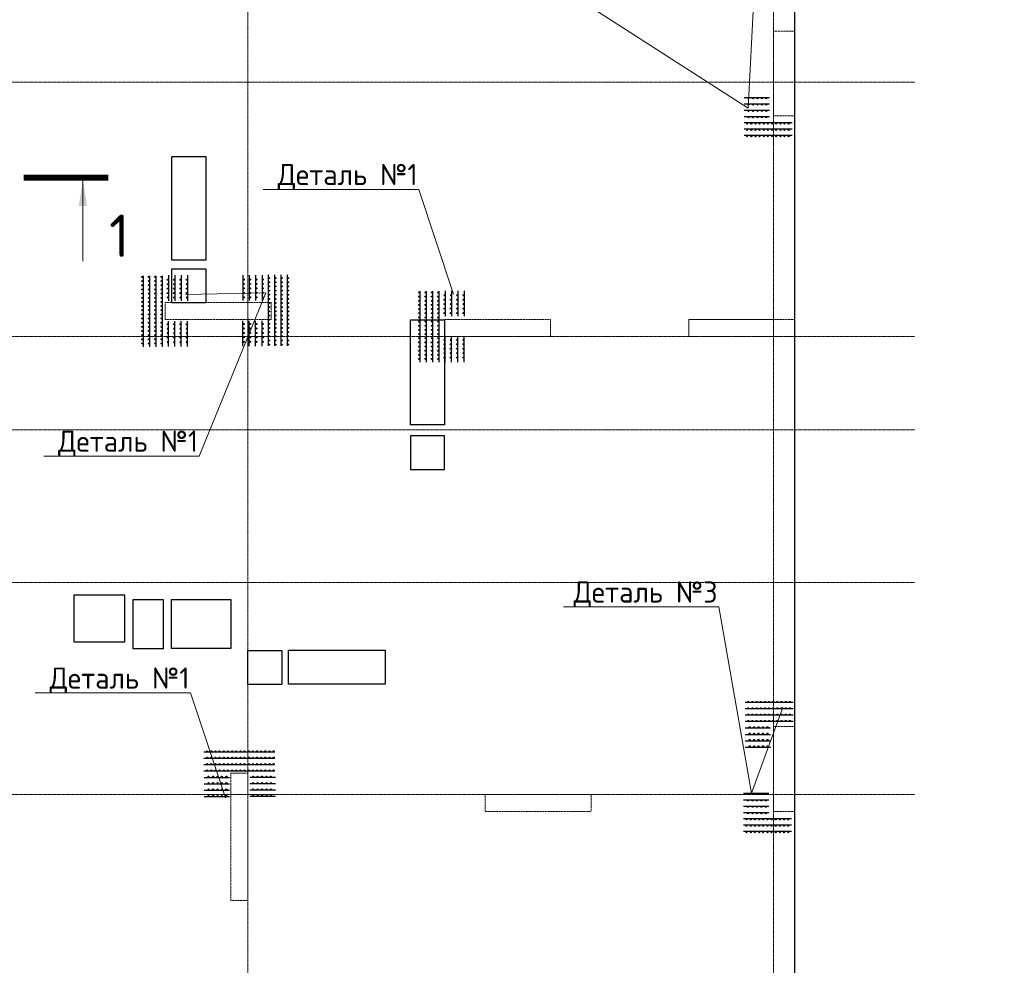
# Model space of a CAD drawing. Header units: millimetres. Extents: x -42044588 to 856694, y -806701 to 941911.
# Tile 454 of 656: x 236320 to 247931, y -428340 to -417190. Entities that reach past the tile are written whole.
import ezdxf
from ezdxf import colors
from ezdxf.entities.mleader import LeaderData, LeaderLine
from ezdxf.math import Vec2, Vec3

# ---------------------------------------------------------------- set-up
doc = ezdxf.new("R2010")
doc.units = ezdxf.units.MM
for name, pattern in [('______5', [1100, 800, -100, 100, -100]), ('DASHED', [7, 5, -2, 0]), ('осевая', [50.8, 31.75, -6.35, 6.35, -6.35])]:
    doc.linetypes.add(name, pattern=pattern)
doc.layers.add('0 @ 100', color=7, linetype='Continuous')
doc.layers.add('Колонна_ бетон', color=7, linetype='Continuous', lineweight=50, true_color=0xb4b496)
for name, color, linetype, lineweight in [('Оси', 40, '______5', 18), ('осн.сетка', 4, 'Continuous', 60), ('Перекрытие ж_бетон', 1, 'Continuous', 30), ('подоснова', 151, 'Continuous', 5), ('размер', 1, 'Continuous', 25), ('РАЗМЕРЫ', 1, 'Continuous', 9), ('СТЕНЫ', 3, 'Continuous', 30), ('Узлы', 7, 'Continuous', 0)]:
    doc.layers.add(name, color=color, linetype=linetype, lineweight=lineweight)
doc.styles.add('GOST-2.304_Type-B', font='GOST_Common.ttf')
doc.styles.add('ГОСТ', font='GOST_Common.ttf')

# ---------------------------------------------------------------- blocks, each defined once
blk = doc.blocks.new('оси блок 2')
at = {"layer": 'Оси', "color": 16, "linetype": 'осевая', "lineweight": 0, "ltscale": 0.25, "transparency": 33554687}
for p, q in [((-45104.7, -322543), (-45104.7, -347914.1)), ((-38904.7, -322543), (-38904.7, -347914.1)), ((-89822.3, -329401.3), (-37238.5, -329401.3)), ((-89822.3, -332401.3), (-37238.5, -332401.3)), ((-89822.3, -333501.3), (-37238.5, -333501.3)), ((-89822.3, -335301.3), (-37238.5, -335301.3)), ((-89822.3, -337801.3), (-37238.5, -337801.3))]:
    blk.add_line(p, q, dxfattribs=at)
blk = doc.blocks.new('подложка стн 1-го этажа')
at = {"layer": 'Колонна_ бетон', "color": 252, "linetype": 'DASHED', "lineweight": 0, "ltscale": 0.5, "true_color": 0x939598, "transparency": 33554687}
for p, q in [((47669, 20412, -200), (47669, 20212, -200)), ((48919, 20412, -200), (47669, 20412, -200)), ((47669, 20412, -200), (47669, 20412, -200)), ((48919, 20412, -200), (48919, 20412, -200)), ((48919, 20212, -200), (48919, 20412, -200)), ((47669, 20212, -200), (47669, 20212, -200)), ((48919, 20212, -200), (47669, 20212, -200)), ((48919, 20212, -200), (48919, 20212, -200)), ((50964, 20212, -200), (50964, 20012, -200)), ((50964, 20212, -200), (50964, 20212, -200)), ((52214, 20212, -200), (50964, 20212, -200)), ((52214, 20212, -200), (52214, 20012, -200)), ((52214, 20212, -200), (52214, 20212, -200)), ((50964, 20012, -200), (50964, 20012, -200)), ((50964, 20012, -200), (52214, 20012, -200)), ((52214, 20012, -200), (52214, 20012, -200)), ((48644, 14862, -200), (48444, 14862, -200)), ((48444, 14862, -200), (48444, 14862, -200)), ((48444, 13362, -200), (48444, 14862, -200)), ((48644, 14862, -200), (48644, 14862, -200)), ((48644, 14862, -200), (48644, 13362, -200)), ((51444, 14412, -200), (51444, 14612, -200)), ((51444, 14612, -200), (51444, 14612, -200)), ((51444, 14612, -200), (52694, 14612, -200)), ((52694, 14612, -200), (52694, 14412, -200)), ((52694, 14612, -200), (52694, 14612, -200)), ((51444, 14412, -200), (51444, 14412, -200)), ((52694, 14412, -200), (51444, 14412, -200)), ((52694, 14412, -200), (52694, 14412, -200)), ((48444, 13362, -200), (48644, 13362, -200)), ((48444, 13362, -200), (48444, 13362, -200)), ((48644, 13362, -200), (48644, 13362, -200))]:
    blk.add_line(p, q, dxfattribs=at)
for points, elevation in [([(54844, 23612), (55094, 23612), (55094, 22612), (54844, 22612)], -360), ([(54844, 23612), (55094, 23612), (55094, 22612), (54844, 22612)], -560), ([(55094, 20212), (53844, 20212), (53844, 20012), (55094, 20012)], -560), ([(54844, 15412), (55094, 15412), (55094, 14412), (54844, 14412)], -560)]:
    blk.add_lwpolyline(points, close=True, dxfattribs=dict(at, elevation=elevation))
at = {"layer": 'СТЕНЫ', "color": 252, "linetype": 'DASHED', "lineweight": 0, "ltscale": 0.5, "true_color": 0x939598, "transparency": 33554687}
for p, q in [((53844, 20212, -200), (54844, 20212, -200)), ((53844, 20012, -200), (53844, 20212, -200)), ((53844, 20212, -200), (53844, 20212, -200)), ((54844, 20212, -200), (54844, 20212, -200)), ((53844, 20012, -200), (53844, 20012, -200)), ((53844, 20012, -200), (54844, 20012, -200)), ((54844, 20012, -200), (54844, 20012, -200))]:
    blk.add_line(p, q, dxfattribs=at)
blk = doc.blocks.new('цукцкц')
at = {"layer": 'Перекрытие ж_бетон'}
for points in [[(-259016, -608430), (-259596, -608430), (-259596, -608079), (-259016, -608079)], [(-259616, -609830), (-260016, -609830), (-260016, -609430), (-259616, -609430)]]:
    blk.add_lwpolyline(points, close=True, dxfattribs=at)
at = {"layer": 'Перекрытие ж_бетон', "elevation": 4500}
blk.add_lwpolyline([(-255116, -608534), (-255116, -608933), (-255516, -608933), (-255516, -608534)], close=True, dxfattribs=at)
blk = doc.blocks.new('отв +6900')
at = {"layer": 'Перекрытие ж_бетон', "color": 1}
for points in [[(-226157, -172199), (-225757, -172199), (-225757, -173419), (-226157, -173419)], [(-223341, -174121), (-222941, -174121), (-222941, -175361), (-223341, -175361)], [(-226711, -177919), (-226711, -177369), (-227311, -177369), (-227311, -177919)], [(-226161, -177999), (-226161, -177419), (-225461, -177419), (-225461, -177999)], [(-224781, -178419), (-224781, -178019), (-223641, -178019), (-223641, -178419)]]:
    blk.add_lwpolyline(points, close=True, dxfattribs=at)
at = {"layer": 'РАЗМЕРЫ', "color": 1, "lineweight": 30}
blk.add_lwpolyline([(-222941, -175489), (-223341, -175489), (-223341, -175889), (-222941, -175889)], close=True, dxfattribs=at)
at = {"color": 1, "rotation": 90}
blk.add_blockref('цукцкц', (-834690, 81595), dxfattribs=at)
blk = doc.blocks.new('деталь 1')
at = {"layer": 'осн.сетка', "color": 3, "lineweight": 25, "ltscale": 100}
for points in [[(263119, 23421), (263119, 20072)], [(263419, 23421), (263419, 20072)], [(263719, 23421), (263719, 20072)], [(264019, 23421), (264019, 20072)], [(264319, 23444), (264319, 22244)], [(264619, 23444), (264619, 22244)], [(264919, 23444), (264919, 22244)], [(265219, 23444), (265219, 22244)], [(264319, 20081), (264319, 21281)], [(264619, 20081), (264619, 21281)], [(264919, 20081), (264919, 21281)], [(265219, 20081), (265219, 21281)]]:
    blk.add_lwpolyline(points, dxfattribs=at)
at = {"layer": 'размер', "lineweight": 25, "ltscale": 2}
for centre, radius in [((263087, 23363), 25.2), ((263387, 23363), 25.2), ((263687, 23363), 25.2), ((263987, 23363), 25.2), ((264285, 23234), 27), ((264585, 23234), 27), ((264885, 23234), 27), ((265185, 23234), 27), ((263087, 23167), 25.2), ((263087, 22971), 25.2), ((263087, 22775), 25.2), ((263387, 23167), 25.2), ((263387, 22971), 25.2), ((263387, 22775), 25.2), ((263687, 23167), 25.2), ((263687, 22971), 25.2), ((263687, 22775), 25.2), ((263987, 23167), 25.2), ((263987, 22971), 25.2), ((263987, 22775), 25.2), ((264285, 23024), 27), ((264285, 22814), 27), ((264585, 23024), 27), ((264585, 22814), 27), ((264885, 23024), 27), ((264885, 22814), 27), ((265185, 23024), 27), ((265185, 22814), 27), ((263087, 22579), 25.2), ((263087, 22383), 25.2), ((263387, 22579), 25.2), ((263387, 22383), 25.2), ((263687, 22579), 25.2), ((263687, 22383), 25.2), ((263987, 22579), 25.2), ((263987, 22383), 25.2), ((264285, 22604), 27), ((264285, 22394), 27), ((264585, 22604), 27), ((264585, 22394), 27), ((264885, 22604), 27), ((264885, 22394), 27), ((265185, 22604), 27), ((265185, 22394), 27), ((263087, 22187), 25.2), ((263087, 21991), 25.2), ((263387, 22187), 25.2), ((263387, 21991), 25.2), ((263687, 22187), 25.2), ((263687, 21991), 25.2), ((263987, 22187), 25.2), ((263987, 21991), 25.2), ((263087, 21795), 25.2), ((263087, 21599), 25.2), ((263087, 21403), 25.2), ((263387, 21795), 25.2), ((263387, 21599), 25.2), ((263387, 21403), 25.2), ((263687, 21795), 25.2), ((263687, 21599), 25.2), ((263687, 21403), 25.2), ((263987, 21795), 25.2), ((263987, 21599), 25.2), ((263987, 21403), 25.2), ((263087, 21207), 25.2), ((263087, 21011), 25.2), ((263387, 21207), 25.2), ((263387, 21011), 25.2), ((263687, 21207), 25.2), ((263687, 21011), 25.2), ((263987, 21207), 25.2), ((263987, 21011), 25.2), ((264285, 21131), 27), ((264285, 20921), 27), ((264585, 21131), 27), ((264585, 20921), 27), ((264885, 21131), 27), ((264885, 20921), 27), ((265185, 21131), 27), ((265185, 20921), 27), ((263087, 20815), 25.2), ((263087, 20619), 25.2), ((263087, 20423), 25.2), ((263387, 20815), 25.2), ((263387, 20619), 25.2), ((263387, 20423), 25.2), ((263687, 20815), 25.2), ((263687, 20619), 25.2), ((263687, 20423), 25.2), ((263987, 20815), 25.2), ((263987, 20619), 25.2), ((263987, 20423), 25.2), ((264285, 20711), 27), ((264285, 20501), 27), ((264585, 20711), 27), ((264585, 20501), 27), ((264885, 20711), 27), ((264885, 20501), 27), ((265185, 20711), 27), ((265185, 20501), 27), ((263087, 20227), 25.2), ((263387, 20227), 25.2), ((263687, 20227), 25.2), ((263987, 20227), 25.2), ((264285, 20291), 27), ((264585, 20291), 27), ((264885, 20291), 27), ((265185, 20291), 27)]:
    blk.add_circle(centre, radius, dxfattribs=at)
blk = doc.blocks.new('_None')

msp = doc.modelspace()

# ---------------------------------------------------------------- linework, layer by layer
at = {"layer": 'осн.сетка', "color": 3, "lineweight": 25, "ltscale": 100}
for points in [[(244862.051, -418106.556), (245162.051, -418106.556)], [(244862.051, -418181.556), (245162.051, -418181.556)], [(244862.051, -418256.556), (245162.051, -418256.556)], [(244862.051, -418331.556), (245162.051, -418331.556)], [(245427.871, -418406.556), (244862.355, -418406.556)], [(245427.871, -418481.556), (244862.355, -418481.556)], [(245427.871, -418556.556), (244862.355, -418556.556)], [(245441.078, -425241.819), (244875.563, -425241.819)], [(245441.078, -425316.819), (244875.563, -425316.819)], [(245441.078, -425391.819), (244875.563, -425391.819)], [(245441.078, -425466.819), (244875.563, -425466.819)], [(244875.258, -425541.819), (245175.258, -425541.819)], [(244875.258, -425616.819), (245175.258, -425616.819)], [(244875.258, -425691.819), (245175.258, -425691.819)], [(244875.258, -425766.819), (245175.258, -425766.819)], [(244855.762, -426312.297), (245155.762, -426312.297)], [(244855.762, -426387.297), (245155.762, -426387.297)], [(244855.762, -426462.297), (245155.762, -426462.297)], [(244855.762, -426537.297), (245155.762, -426537.297)], [(245421.582, -426612.297), (244856.067, -426612.297)], [(245421.582, -426687.297), (244856.067, -426687.297)], [(245421.582, -426762.297), (244856.067, -426762.297)]]:
    msp.add_lwpolyline(points, dxfattribs=at)
at = {"layer": 'Перекрытие ж_бетон'}
msp.add_lwpolyline([(242409.621, -431475.409), (245459.621, -431475.409), (245459.621, -414575.41), (238769.621, -414575.41)], dxfattribs=at)
at = {"layer": 'размер', "lineweight": 25, "ltscale": 2}
for centre, radius in [((244914.551, -418114.96), 6.75), ((244914.551, -418189.96), 6.75), ((244967.051, -418114.96), 6.75), ((244967.051, -418189.96), 6.75), ((245019.551, -418114.96), 6.75), ((245019.551, -418189.96), 6.75), ((245072.051, -418114.96), 6.75), ((245072.051, -418189.96), 6.75), ((245124.551, -418114.96), 6.75), ((245124.551, -418189.96), 6.75), ((244914.551, -418264.96), 6.75), ((244967.051, -418264.96), 6.75), ((245019.551, -418264.96), 6.75), ((245072.051, -418264.96), 6.75), ((245124.551, -418264.96), 6.75), ((244898.352, -418414.4), 6.3), ((244914.551, -418339.96), 6.75), ((244947.352, -418414.4), 6.3), ((244967.051, -418339.96), 6.75), ((244996.352, -418414.4), 6.3), ((245019.551, -418339.96), 6.75), ((245045.352, -418414.4), 6.3), ((245072.051, -418339.96), 6.75), ((245094.352, -418414.4), 6.3), ((245124.551, -418339.96), 6.75), ((245143.352, -418414.4), 6.3), ((245192.352, -418414.4), 6.3), ((245241.352, -418414.4), 6.3), ((245290.352, -418414.4), 6.3), ((245339.352, -418414.4), 6.3), ((245388.352, -418414.4), 6.3), ((244898.352, -418489.4), 6.3), ((244898.352, -418564.4), 6.3), ((244947.352, -418489.4), 6.3), ((244947.352, -418564.4), 6.3), ((244996.352, -418489.4), 6.3), ((244996.352, -418564.4), 6.3), ((245045.352, -418489.4), 6.3), ((245045.352, -418564.4), 6.3), ((245094.352, -418489.4), 6.3), ((245094.352, -418564.4), 6.3), ((245143.352, -418489.4), 6.3), ((245143.352, -418564.4), 6.3), ((245192.352, -418489.4), 6.3), ((245192.352, -418564.4), 6.3), ((245241.352, -418489.4), 6.3), ((245241.352, -418564.4), 6.3), ((245290.352, -418489.4), 6.3), ((245290.352, -418564.4), 6.3), ((245339.352, -418489.4), 6.3), ((245339.352, -418564.4), 6.3), ((245388.352, -418489.4), 6.3), ((245388.352, -418564.4), 6.3), ((244911.56, -425233.976), 6.3), ((244960.56, -425233.976), 6.3), ((245009.56, -425233.976), 6.3), ((245058.56, -425233.976), 6.3), ((245107.56, -425233.976), 6.3), ((245156.56, -425233.976), 6.3), ((245205.56, -425233.976), 6.3), ((245254.56, -425233.976), 6.3), ((245303.56, -425233.976), 6.3), ((245352.56, -425233.976), 6.3), ((245401.56, -425233.976), 6.3), ((244911.56, -425308.976), 6.3), ((244911.56, -425383.976), 6.3), ((244960.56, -425308.976), 6.3), ((244960.56, -425383.976), 6.3), ((245009.56, -425308.976), 6.3), ((245009.56, -425383.976), 6.3), ((245058.56, -425308.976), 6.3), ((245058.56, -425383.976), 6.3), ((245107.56, -425308.976), 6.3), ((245107.56, -425383.976), 6.3), ((245156.56, -425308.976), 6.3), ((245156.56, -425383.976), 6.3), ((245205.56, -425308.976), 6.3), ((245205.56, -425383.976), 6.3), ((245254.56, -425308.976), 6.3), ((245254.56, -425383.976), 6.3), ((245303.56, -425308.976), 6.3), ((245303.56, -425383.976), 6.3), ((245352.56, -425308.976), 6.3), ((245352.56, -425383.976), 6.3), ((245401.56, -425308.976), 6.3), ((245401.56, -425383.976), 6.3), ((244911.56, -425458.976), 6.3), ((244927.758, -425533.415), 6.75), ((244960.56, -425458.976), 6.3), ((244980.258, -425533.415), 6.75), ((245009.56, -425458.976), 6.3), ((245032.758, -425533.415), 6.75), ((245058.56, -425458.976), 6.3), ((245085.258, -425533.415), 6.75), ((245107.56, -425458.976), 6.3), ((245137.758, -425533.415), 6.75), ((245156.56, -425458.976), 6.3), ((245205.56, -425458.976), 6.3), ((245254.56, -425458.976), 6.3), ((245303.56, -425458.976), 6.3), ((245352.56, -425458.976), 6.3), ((245401.56, -425458.976), 6.3), ((244927.758, -425608.415), 6.75), ((244980.258, -425608.415), 6.75), ((245032.758, -425608.415), 6.75), ((245085.258, -425608.415), 6.75), ((245137.758, -425608.415), 6.75), ((244927.758, -425683.415), 6.75), ((244927.758, -425758.415), 6.75), ((244980.258, -425683.415), 6.75), ((244980.258, -425758.415), 6.75), ((245032.758, -425683.415), 6.75), ((245032.758, -425758.415), 6.75), ((245085.258, -425683.415), 6.75), ((245085.258, -425758.415), 6.75), ((245137.758, -425683.415), 6.75), ((245137.758, -425758.415), 6.75), ((244908.262, -426320.701), 6.75), ((244960.762, -426320.701), 6.75), ((245013.262, -426320.701), 6.75), ((245065.762, -426320.701), 6.75), ((245118.262, -426320.701), 6.75), ((244908.262, -426395.701), 6.75), ((244960.762, -426395.701), 6.75), ((245013.262, -426395.701), 6.75), ((245065.762, -426395.701), 6.75), ((245118.262, -426395.701), 6.75), ((244908.262, -426470.701), 6.75), ((244908.262, -426545.701), 6.75), ((244960.762, -426470.701), 6.75), ((244960.762, -426545.701), 6.75), ((245013.262, -426470.701), 6.75), ((245013.262, -426545.701), 6.75), ((245065.762, -426470.701), 6.75), ((245065.762, -426545.701), 6.75), ((245118.262, -426470.701), 6.75), ((245118.262, -426545.701), 6.75), ((244892.064, -426620.141), 6.3), ((244892.064, -426695.141), 6.3), ((244941.064, -426620.141), 6.3), ((244941.064, -426695.141), 6.3), ((244990.064, -426620.141), 6.3), ((244990.064, -426695.141), 6.3), ((245039.064, -426620.141), 6.3), ((245039.064, -426695.141), 6.3), ((245088.064, -426620.141), 6.3), ((245088.064, -426695.141), 6.3), ((245137.064, -426620.141), 6.3), ((245137.064, -426695.141), 6.3), ((245186.064, -426620.141), 6.3), ((245186.064, -426695.141), 6.3), ((245235.064, -426620.141), 6.3), ((245235.064, -426695.141), 6.3), ((245284.064, -426620.141), 6.3), ((245284.064, -426695.141), 6.3), ((245333.064, -426620.141), 6.3), ((245333.064, -426695.141), 6.3), ((245382.064, -426620.141), 6.3), ((245382.064, -426695.141), 6.3), ((244892.064, -426770.141), 6.3), ((244941.064, -426770.141), 6.3), ((244990.064, -426770.141), 6.3), ((245039.064, -426770.141), 6.3), ((245088.064, -426770.141), 6.3), ((245137.064, -426770.141), 6.3), ((245186.064, -426770.141), 6.3), ((245235.064, -426770.141), 6.3), ((245284.064, -426770.141), 6.3), ((245333.064, -426770.141), 6.3), ((245382.064, -426770.141), 6.3)]:
    msp.add_circle(centre, radius, dxfattribs=at)
at = {"layer": 'Узлы', "color": 1, "linetype": 'Continuous', "lineweight": 0}
msp.add_line((237065.328, -419087.733, 2940), (237065.328, -420037.733, 2940), dxfattribs=at)
at = {"layer": 'Узлы', "color": 1, "linetype": 'Continuous', "lineweight": 0, "const_width": 70, "elevation": 2940}
msp.add_lwpolyline([(237365.328, -419052.733), (236365.328, -419052.733)], dxfattribs=at)
at = {"layer": 'Узлы', "color": 1, "linetype": 'Continuous', "lineweight": 0}
msp.add_solid([(237065.328, -419087.733, 2940), (237015.05, -419388.183, 2940), (237115.606, -419388.183, 2940)], dxfattribs=at)

# ---------------------------------------------------------------- block references
for name, p in [('подложка стн 1-го этажа', (190365.698, -440937.204, 560)), ('отв +6900', (464270.669, -246606.311))]:
    msp.add_blockref(name, p)
at = {"layer": 'РАЗМЕРЫ'}
msp.add_blockref('оси блок 2', (284114.339, -88524.087), dxfattribs=at)
at = {"layer": 'РАЗМЕРЫ', "color": 1, "xscale": 0.25, "yscale": 0.25, "zscale": 0.25}
for p in [(171995.106, -426064.567), (175257.749, -426247.773)]:
    msp.add_blockref('деталь 1', p, dxfattribs=at)
for p, rotation in [((305257.525, -415180.422), 180), ((233473.983, -360045.446), 270)]:
    msp.add_blockref('деталь 1', p, dxfattribs=dict(at, rotation=rotation))

# ---------------------------------------------------------------- texts
at = {"ltscale": 100, "insert": (-133805.873, -414536.54), "char_height": 250, "attachment_point": 1, "style": 'ГОСТ'}
msp.add_mtext_dynamic_manual_height_columns('\\pi-750,l2250,t2250;*^Iобъем бетона приведен для одной плиты перекрытия', width=18954.38214, gutter_width=12.5, heights=[0], dxfattribs=at)
at = {"layer": '0 @ 100', "char_height": 300, "width": 18500, "attachment_point": 1, "style": 'ГОСТ'}
for insert in [(162011.884, -384148.586), (64485.474, -386350.83)]:
    msp.add_mtext('\\pi-900,l900,t900;{\\C7;1.^IАрмирование монолитной плиты  состоит из основного армирования ∅10 А500С с шагом  200х200мм  в нижней зоне, основного армирования ∅10 А500С с шагом  200х200мм  в  верхней зоне и дополнительного армирования, указанного на схемах армирования.\\P2.^IАрмирование плиты предусмотрено отдельными  стержнями заводской длины по осям Х и Y. При недостатке заводской длины стержней для армирования плиты, стыки стержней осуществлять внахлестку без  сварки. Стыки арматуры внахлестку должны располагаться вразбежку (через шаг). См. деталь стыковки арматуры.\\P3.^IВерхнюю и нижнюю арматуру вязать вязальной проволокой через пересечение.  Стержни основной и дополнительной арматуры укладывать в соответствии с сечениями .\\P4.^IПо периметру плиты и у отверстий  у концов основной арматуры устанавливать П-образные элементы Ск1.\\P5.^IПозиции со знаком "*" укладываются с шагом 100 мм\\P6.^IДля фиксации в проектном положении стержней верхней сетки устанавливать фиксаторы Ф1 с шагом 600х600мм.\\P7.^IДиаметр оправки стержня при d<20мм - 5d, при d≥20мм - 8d\\P8.^IКаркасы поперечного армирования устанавливаются до начала устройство верхней сетки армирования.\\P9.^IОбрамления отверстий см. лист 8. В местах расположения отверстий осуществить прерывания основной и дополнительной сеток арматуры. Отверстия обрамляются двумя стержнями арматуры, расход стали на обрамление учтен на листе 40.\\P10.^IПроемы размерами до 300х300 допускается выполнять по месту методом алмазного бурения.}', dxfattribs=dict(at, insert=insert))
at = {"layer": 'Узлы', "color": 1, "linetype": 'Continuous', "lineweight": 0, "insert": (237495.328, -419737.732, 2940), "char_height": 500, "attachment_point": 5, "style": 'GOST-2.304_Type-B'}
msp.add_mtext_dynamic_manual_height_columns('1', width=723.87981, gutter_width=25, heights=[0], dxfattribs=at)

# ---------------------------------------------------------------- leaders
at = {"layer": 'подоснова', "color": 2, "ltscale": 0.3}
ml = msp.add_multileader_mtext('Standard', dxfattribs=at)
ml.set_content('Деталь №3', color=2, style='GOST-2.304_Type-B')
ml.set_leader_properties(color=256, linetype='ByLayer', lineweight=15)
ml.set_arrow_properties(name='NONE')
ml.build(insert=Vec2(0, 0))
ml.multileader.update_dxf_attribs({"text_left_attachment_type": 6, "text_right_attachment_type": 6, "dogleg_length": 0.1, "arrow_head_size": 18})
ctx = ml.context
ctx.base_point, ctx.char_height, ctx.arrow_head_size, ctx.landing_gap_size, ctx.plane_origin = Vec3(242048.713, -416395.154), 250, 18, 20, Vec3(246732.86, -405854.562)
ctx.left_attachment, ctx.right_attachment, ctx.text_align_type = 6, 6, 1
notes = []
notes.append((ctx, [(1, (1, 1, 0), (242048.613, -416395.154), (1, 0), 0.1, [(1, [(245041.02, -415718.522), (244912.03, -418232.801)], 0, []), (2, [(241945.25, -415170.538)], 0, [])])]))
ctx.mtext.insert, ctx.mtext.alignment, ctx.mtext.flow_direction = Vec3(242911.516, -416095.154), 2, 5
at = {"layer": 'подоснова', "color": 5, "ltscale": 0.3}
ml = msp.add_multileader_mtext('Standard', dxfattribs=at)
ml.set_content('Деталь №1', color=5, style='GOST-2.304_Type-B')
ml.set_leader_properties(color=256, linetype='ByLayer', lineweight=15)
ml.set_arrow_properties(name='NONE')
ml.build(insert=Vec2(0, 0))
ml.multileader.update_dxf_attribs({"text_left_attachment_type": 6, "text_right_attachment_type": 6, "dogleg_length": 0.1, "arrow_head_size": 18})
ctx = ml.context
ctx.base_point, ctx.char_height, ctx.arrow_head_size, ctx.landing_gap_size, ctx.plane_origin = Vec3(239349.512, -419190.858), 250, 18, 20, Vec3(236456.279, -408401.473)
ctx.left_attachment, ctx.right_attachment, ctx.text_align_type = 6, 6, 1
notes.append((ctx, [(1, (1, 1, 0), (241025.218, -419190.858), (-1, 0), 0.1, [(1, [(241436.393, -420426.621)], 0, [])])]))
ctx.mtext.insert, ctx.mtext.alignment, ctx.mtext.flow_direction = Vec3(240187.315, -418890.858), 2, 5
ml = msp.add_multileader_mtext('Standard', dxfattribs=at)
ml.set_content('Деталь №1', color=5, style='GOST-2.304_Type-B')
ml.set_leader_properties(color=256, linetype='ByLayer', lineweight=15)
ml.set_arrow_properties(name='NONE')
ml.build(insert=Vec2(0, 0))
ml.multileader.update_dxf_attribs({"text_left_attachment_type": 6, "text_right_attachment_type": 6, "dogleg_length": 0.1, "arrow_head_size": 18})
ctx = ml.context
ctx.base_point, ctx.char_height, ctx.arrow_head_size, ctx.landing_gap_size, ctx.plane_origin = Vec3(236760.453, -422335.62), 250, 18, 20, Vec3(233293.944, -408405.141)
ctx.left_attachment, ctx.right_attachment, ctx.text_align_type = 6, 6, 1
notes.append((ctx, [(1, (1, 1, 0), (238436.159, -422335.62), (-1, 0), 0.1, [(0, [(238274.059, -420430.289), (239221.41, -420408.989)], 0, [])])]))
ctx.mtext.insert, ctx.mtext.alignment, ctx.mtext.flow_direction = Vec3(237598.256, -422035.62), 2, 5
at = {"layer": 'подоснова', "color": 2, "ltscale": 0.3}
ml = msp.add_multileader_mtext('Standard', dxfattribs=at)
ml.set_content('Деталь №3', color=2, style='GOST-2.304_Type-B')
ml.set_leader_properties(color=256, linetype='ByLayer', lineweight=15)
ml.set_arrow_properties(name='NONE')
ml.build(insert=Vec2(0, 0))
ml.multileader.update_dxf_attribs({"text_left_attachment_type": 6, "text_right_attachment_type": 6, "dogleg_length": 0.1, "arrow_head_size": 18})
ctx = ml.context
ctx.base_point, ctx.char_height, ctx.arrow_head_size, ctx.landing_gap_size, ctx.plane_origin = Vec3(242837.177, -424113.494), 250, 18, 20, Vec3(247521.324, -413572.902)
ctx.left_attachment, ctx.right_attachment, ctx.text_align_type = 6, 6, 1
notes.append((ctx, [(0, (1, 1, 0), (244562.883, -424113.494), (-1, 0), 0.1, [(1, [(245319.917, -425300.754), (244948.086, -426309.594)], 0, [])])]))
ctx.mtext.insert, ctx.mtext.alignment, ctx.mtext.flow_direction = Vec3(243699.98, -423813.494), 2, 5
at = {"layer": 'подоснова', "color": 5, "ltscale": 0.3}
ml = msp.add_multileader_mtext('Standard', dxfattribs=at)
ml.set_content('Деталь №1', color=5, style='GOST-2.304_Type-B')
ml.set_leader_properties(color=256, linetype='ByLayer', lineweight=15)
ml.set_arrow_properties(name='NONE')
ml.build(insert=Vec2(0, 0))
ml.multileader.update_dxf_attribs({"text_left_attachment_type": 6, "text_right_attachment_type": 6, "dogleg_length": 0.1, "arrow_head_size": 18})
ctx = ml.context
ctx.base_point, ctx.char_height, ctx.arrow_head_size, ctx.landing_gap_size, ctx.plane_origin = Vec3(236659.956, -425128.539), 250, 18, 20, Vec3(233766.723, -414339.155)
ctx.left_attachment, ctx.right_attachment, ctx.text_align_type = 6, 6, 1
notes.append((ctx, [(1, (1, 1, 0), (238335.662, -425128.539), (-1, 0), 0.1, [(1, [(238746.837, -426364.302)], 0, [])])]))
ctx.mtext.insert, ctx.mtext.alignment, ctx.mtext.flow_direction = Vec3(237497.759, -424828.539), 2, 5
for ctx, leaders in notes:
    for number, flags, end, landing, length, lines in leaders:
        leader = LeaderData()
        leader.index, (leader.has_last_leader_line, leader.has_dogleg_vector, leader.attachment_direction) = number, flags
        leader.last_leader_point, leader.dogleg_vector, leader.dogleg_length = Vec3(end), Vec3(landing), length
        for number, points, colour, breaks in lines:
            line = LeaderLine()
            line.index, line.vertices, line.color, line.breaks = number, Vec3.list(points), colors.encode_raw_color(colour), breaks
            leader.lines.append(line)
        ctx.leaders.append(leader)

doc.saveas('drawing.dxf')
